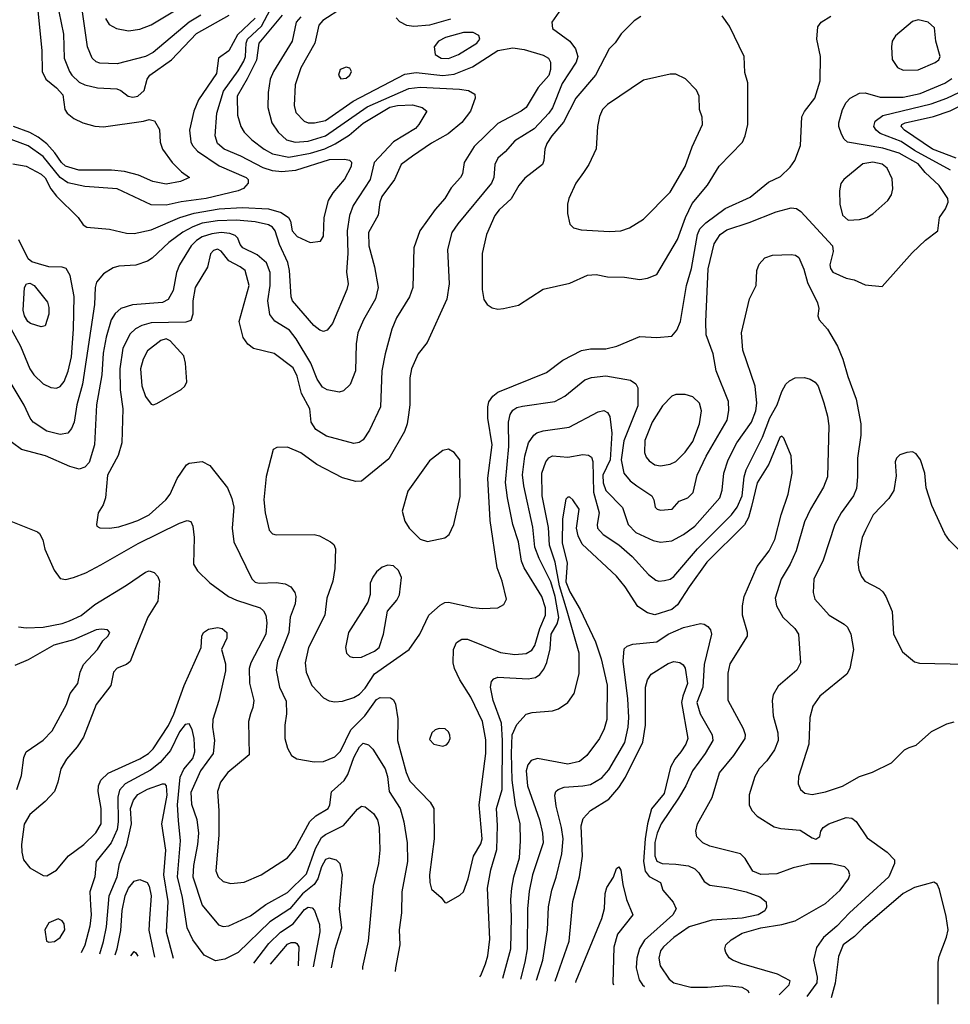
# Model space of a CAD drawing. Extents: x 997026 to 1115308, y 536381 to 619039.
# Tile 416 of 484: x 1084231 to 1089145, y 537962 to 543158. Entities that reach past the tile are written whole.
import ezdxf

# ---------------------------------------------------------------- set-up
doc = ezdxf.new("R2010")
doc.units = 0

msp = doc.modelspace()

# ---------------------------------------------------------------- linework, layer by layer
at = {"layer": '0CON20XD'}
for points in [[(1087150.9, 543305), (1087041.1, 543145), (1087045, 543112.5), (1087135.8, 543045.8), (1087165.2, 543005.2), (1087178.3, 542965), (1087169.7, 542935), (1087095, 542822.1), (1087043.4, 542693.4), (1087025, 542665.3), (1086946.9, 542583.1), (1086845, 542519.6), (1086795, 542460.6), (1086755, 542427.5), (1086739.1, 542395), (1086735.3, 542325), (1086722.8, 542295), (1086545, 542081.5), (1086512.9, 542035), (1086489.6, 541945), (1086498.2, 541765), (1086486.7, 541683.3), (1086381.9, 541455), (1086334.4, 541395), (1086299.5, 541315), (1086291.1, 541268.9), (1086290.5, 541125), (1086283.3, 541073.3), (1086276.5, 541025), (1086262.5, 540985), (1086179.6, 540840.4), (1086035, 540722.9), (1086005, 540720.6), (1085935, 540740.6), (1085800.1, 540810.1), (1085715, 540871.8), (1085645, 540901.9), (1085589.3, 540900.7), (1085569.3, 540890.7), (1085531.7, 540748.3), (1085520.9, 540625), (1085526.6, 540555), (1085547.5, 540465), (1085565, 540445.6), (1085585, 540440), (1085785, 540442), (1085814.2, 540434.2), (1085872.7, 540402.7), (1085888.8, 540388.8), (1085898.8, 540365), (1085895, 540262.5), (1085884.6, 540195), (1085853.1, 540105), (1085842.9, 540015), (1085756.2, 539845), (1085737.9, 539765), (1085743.6, 539715), (1085773.3, 539645), (1085835, 539580), (1085865, 539563.1), (1085895, 539557.8), (1085935, 539561.8), (1085995, 539580.4), (1086025, 539598), (1086055, 539630.4), (1086105, 539705.3), (1086287.1, 539835), (1086343.7, 539916.3), (1086390.6, 540015), (1086451.1, 540068.9), (1086475, 540082.5), (1086495, 540084.5), (1086623, 540057), (1086675, 540051.1), (1086755, 540054.3), (1086787.6, 540072.4), (1086800.5, 540099.5), (1086778.9, 540195), (1086751.5, 540265), (1086715.3, 540515.3), (1086702.1, 540737.9), (1086725.9, 540915), (1086703.3, 541055), (1086702.9, 541115), (1086708.8, 541141.2), (1086728.5, 541171.5), (1086755, 541192), (1087013.1, 541296.9), (1087099.2, 541360.8), (1087197.4, 541412.6), (1087245, 541420.5), (1087325, 541421.8), (1087384.6, 541435.4), (1087505, 541486.7), (1087595, 541480.6), (1087675, 541488), (1087699.8, 541520.2), (1087720, 541565), (1087751.8, 541755), (1087778.4, 541845), (1087810.4, 542025), (1087822, 542055), (1087853.2, 542086.8), (1087955, 542161.8), (1088088.2, 542221.8), (1088185, 542301.1), (1088248.5, 542331.5), (1088299.6, 542380.4), (1088324.3, 542415), (1088353.3, 542495), (1088361.4, 542645), (1088375.6, 542674.4), (1088428.9, 542745), (1088457.5, 542835), (1088458.5, 542965), (1088439.2, 543055), (1088445, 543120), (1088463.3, 543145), (1088513, 543177)], [(1084425, 543262.9), (1084462, 543082), (1084466.6, 542955), (1084493.3, 542885), (1084506.7, 542865), (1084545, 542829.1), (1084575, 542813.9), (1084642, 542798), (1084743.4, 542793.4), (1084765, 542784.5), (1084804.1, 542754.1), (1084828.9, 542748.9), (1084855.6, 542755), (1084887.8, 542785), (1084904.5, 542845), (1084917.5, 542865), (1085032.8, 542947.2), (1085163.9, 543086.1), (1085337.3, 543182.7)], [(1084195, 542397.3), (1084265, 542386.1), (1084345, 542342.7), (1084365, 542323.8), (1084395.3, 542265), (1084425, 542226.5), (1084540, 542115), (1084566.1, 542076.1), (1084585, 542063.8), (1084705, 542052.9), (1084795, 542032.5), (1084835, 542030.5), (1084925, 542050), (1085076, 542114), (1085151.8, 542138.1), (1085285, 542160.2), (1085405, 542167.3), (1085545, 542160.6), (1085610.8, 542140.8), (1085651.1, 542115), (1085660.9, 542095), (1085670, 542045), (1085695.6, 542015), (1085765, 541983.3), (1085819.7, 541990.3), (1085834.4, 542015.6), (1085838.5, 542115), (1085860.8, 542205), (1085885.7, 542244.3), (1085946.2, 542315), (1085982.9, 542385), (1085984, 542405), (1085973.3, 542415), (1085945, 542421.2), (1085865, 542418.3), (1085687.5, 542362.5), (1085615, 542356.3), (1085565, 542360.5), (1085517.4, 542377.4), (1085398.9, 542438.9), (1085311.1, 542475), (1085275.4, 542505), (1085263.8, 542545), (1085271.1, 542665), (1085307.9, 542782.1), (1085385, 542888.1), (1085415, 542939.3), (1085422.6, 542965), (1085426.2, 543035), (1085434.6, 543055), (1085508.3, 543125), (1085555, 543214.7)], [(1084325.3, 543225), (1084347.2, 542995), (1084350.3, 542885), (1084369.1, 542845), (1084425, 542798.8), (1084458.6, 542761.4), (1084468.9, 542685), (1084480.8, 542665), (1084516.6, 542636.6), (1084565, 542614.2), (1084627.3, 542597.3), (1084673.4, 542593.4), (1084885, 542622.2), (1084915, 542631.4), (1084943.3, 542625), (1084969.1, 542579.1), (1084972.8, 542512.8), (1084984.7, 542474.7), (1085035.4, 542405.4), (1085085.5, 542355.5), (1085127.5, 542325), (1085080, 542305), (1085005, 542291.1), (1084933.8, 542305), (1084858.2, 542338.2), (1084785, 542356.8), (1084715, 542363.5), (1084543.6, 542363.6), (1084473.6, 542385), (1084451.6, 542405), (1084416.3, 542455), (1084375, 542503.7), (1084328.9, 542538.9), (1084285, 542562.4), (1084198.9, 542595)], [(1085187.7, 543182.3), (1085125.4, 543144.6), (1084935, 542986), (1084895, 542963.4), (1084745, 542924.7), (1084655, 542928.9), (1084635, 542935.4), (1084613.8, 542955), (1084589.7, 543015), (1084561.5, 543211.5)], [(1085935, 543221.2), (1085832.1, 543155), (1085809.9, 543130.1), (1085789.6, 543035), (1085714.7, 542905), (1085685.3, 542815), (1085680.7, 542705), (1085689.1, 542669.1), (1085732.6, 542622.6), (1085755, 542613.9), (1085786.7, 542615), (1085845, 542626.7), (1085992.1, 542727.9), (1086265, 542871.7), (1086325, 542880.2), (1086465, 542863.7), (1086525, 542871), (1086621, 542909), (1086755, 542995.2), (1086835, 543010.3), (1086895, 543001.8), (1086995, 542971.1), (1087022.9, 542955), (1087033.3, 542935), (1087034.5, 542895), (1087025.3, 542864.8), (1086968.8, 542801.2), (1086905, 542695.7), (1086878.6, 542675), (1086755, 542610.9), (1086630.9, 542489.1), (1086578.6, 542405), (1086569.2, 542345), (1086558, 542325), (1086508.3, 542271.7), (1086475.6, 542215), (1086425, 542157.5), (1086344.5, 542045), (1086311.5, 541955), (1086306.5, 541745), (1086290, 541695), (1086220.9, 541585), (1086196.2, 541525), (1086160.4, 541395), (1086143.1, 541305), (1086136.7, 541115), (1086077.5, 540992.5), (1086045, 540940.6), (1086023.7, 540926.3), (1085995, 540921.1), (1085851.3, 540961.3), (1085795, 540996.4), (1085769.6, 541035), (1085762.5, 541105), (1085718.4, 541185), (1085696.9, 541276.9), (1085675, 541320.4), (1085575, 541397.1), (1085465, 541423.1), (1085435, 541445.7), (1085410.6, 541480.6), (1085389.4, 541565), (1085441.8, 541755), (1085421.2, 541835), (1085395.6, 541855), (1085335.7, 541885.7), (1085295, 541937.1), (1085275, 541946.9), (1085255, 541940), (1085237.8, 541922.2), (1085222.5, 541852.5), (1085157.5, 541745), (1085145.5, 541675.5), (1085145.7, 541604.3), (1085135, 541571.2), (1085108.7, 541561.3), (1084925, 541559.2), (1084875.2, 541544.8), (1084842.6, 541527.4), (1084815, 541500), (1084775.3, 541425), (1084760.3, 541315), (1084761.2, 541205), (1084775.4, 541105), (1084770.3, 540925), (1084751.3, 540858.7), (1084695.4, 540755.4), (1084684.1, 540635), (1084671.4, 540598.6), (1084645.6, 540555), (1084636.2, 540495), (1084638.8, 540485), (1084655, 540476), (1084705, 540475.5), (1084755, 540482.3), (1084809.7, 540499.7), (1084855, 540514.7), (1084915, 540545.4), (1085003.1, 540625), (1085024.7, 540655), (1085062.3, 540737.7), (1085110.9, 540809.1), (1085125, 540818), (1085195, 540826), (1085235.5, 540805.5), (1085327.8, 540687.8), (1085351.1, 540631.1), (1085360.9, 540585), (1085352.5, 540475), (1085362.2, 540402.2), (1085456.7, 540206.7), (1085475, 540190.4), (1085494.8, 540184.8), (1085585, 540188.9), (1085631.9, 540181.9), (1085662.9, 540165), (1085683.5, 540135), (1085689.1, 540115), (1085685.4, 540075), (1085659.6, 540005), (1085652.7, 539925), (1085632.4, 539875)], [(1084683.3, 543165), (1084703, 543133), (1084742.6, 543112.6), (1084805, 543100.5), (1084865, 543108.2), (1084925, 543132.1), (1085084.4, 543225.6)], [(1085715, 543172.7), (1085691.1, 543145), (1085670, 543045), (1085571.1, 542885), (1085553.8, 542845), (1085542.1, 542775), (1085540.5, 542695), (1085562.3, 542615), (1085595.7, 542565.7), (1085640.6, 542525), (1085685, 542512.9), (1085755, 542517.2), (1085845, 542544.8), (1086065, 542699), (1086285, 542795.6), (1086345, 542802.9), (1086552.6, 542792.6), (1086600, 542785), (1086634, 542765), (1086635.7, 542745), (1086610.4, 542675), (1086565, 542616.5), (1086493.9, 542556.1), (1086405, 542506.1), (1086305, 542438.2), (1086244.4, 542395), (1086210, 542315), (1086143.6, 542225), (1086132.9, 542195), (1086123, 542127), (1086073.3, 542035), (1086073.8, 541965), (1086104.1, 541854.1), (1086124.6, 541745), (1086109.1, 541685), (1086046.4, 541575), (1086016.5, 541505), (1086008.3, 541448.3), (1086004.5, 541305), (1085976.7, 541233.3), (1085940.7, 541199.3), (1085917.9, 541192.1), (1085855, 541205.5), (1085829.6, 541219.6), (1085801.4, 541261.4), (1085768.1, 541345), (1085690.3, 541475), (1085655, 541520.4), (1085577.7, 541567.7), (1085552.5, 541602.5), (1085541.1, 541675), (1085553.3, 541755), (1085553.6, 541825), (1085534.7, 541875), (1085485, 541917.1), (1085408.6, 541955), (1085395, 541972), (1085382.9, 542005), (1085369.2, 542019.2), (1085339.9, 542029.9), (1085294.5, 542034.5), (1085245, 542028.4), (1085195, 542012.3), (1085165, 541993.3), (1085136.2, 541965), (1085074.1, 541865), (1085059.7, 541825), (1085040.5, 541729.5), (1085015, 541681.2), (1084985, 541665.3), (1084825.8, 541654.2), (1084765, 541633.8), (1084735, 541608.5), (1084713.5, 541575), (1084686.8, 541483.2), (1084672.1, 541397.9), (1084664.8, 541285), (1084637.1, 541125), (1084626.6, 540915), (1084597.8, 540822.2), (1084575, 540796.2), (1084545, 540787.1), (1084495, 540800.4), (1084366.8, 540856.8), (1084240.8, 540890.8), (1084145, 540960.8)], [(1085475, 543166.8), (1085380.7, 543079.3), (1085335.3, 542994.7), (1085281.2, 542955), (1085269.4, 542875), (1085175.2, 542734.8), (1085150.7, 542675), (1085127.5, 542575), (1085134.3, 542514.3), (1085143.9, 542493.9), (1085169.6, 542465), (1085285, 542387.5), (1085426.9, 542325), (1085436.9, 542315), (1085437.1, 542295), (1085412.2, 542267.8), (1085384.7, 542255.3), (1085215.3, 542215.2), (1085083.1, 542196.9), (1085005, 542179.8), (1084925, 542180.9), (1084745.2, 542265.2), (1084575, 542277.3), (1084485, 542298.3), (1084445, 542325.7), (1084355, 542436.7), (1084275, 542492.3), (1084157.3, 542537.3)], [(1085616.8, 543183.2), (1085493.8, 543035), (1085480.6, 542945), (1085432.8, 542847.2), (1085378.4, 542755), (1085381.2, 542655), (1085397.9, 542595), (1085416.5, 542565), (1085456.5, 542525), (1085521.8, 542475), (1085565, 542450.3), (1085652.9, 542432.9), (1085766.5, 542453.5), (1085842.9, 542477.1), (1085896.3, 542503.7), (1085970.1, 542549.9), (1086045, 542613.1), (1086185, 542696.9), (1086225, 542706.3), (1086305, 542709.8), (1086356, 542695), (1086380.8, 542675), (1086338.9, 542605), (1086320.5, 542585), (1086205, 542514.1), (1086103.4, 542405), (1086080.8, 542315), (1085992.3, 542177.7), (1085972.1, 542125), (1085960.6, 542045), (1085964.2, 541925.8), (1085956.7, 541826.7), (1085965.4, 541765), (1085957.9, 541735), (1085882.2, 541555), (1085855, 541520), (1085835, 541512.1), (1085815, 541519.6), (1085784.7, 541544.8), (1085671.2, 541675), (1085664.6, 541695.4), (1085656.4, 541835), (1085646.5, 541876.5), (1085601.9, 541971.9), (1085580.2, 542045), (1085565, 542064.2), (1085545.2, 542075.2), (1085475, 542091.6), (1085375, 542101), (1085275, 542097.3), (1085195, 542083.8), (1085145, 542065.9), (1085092.4, 542037.6), (1085018.2, 541981.8), (1084929.6, 541900.4), (1084905.3, 541884.7), (1084845, 541862.2), (1084755, 541857.5), (1084725, 541849.2), (1084673, 541817), (1084637.4, 541772.6), (1084629.4, 541745), (1084625.3, 541655), (1084562.9, 541235), (1084532.8, 541125), (1084518.2, 541035), (1084505, 541000.8), (1084485, 540976.7), (1084445, 540969.6), (1084375, 540986.9), (1084301.9, 541035), (1084285.6, 541055), (1084254.7, 541124.7), (1084165, 541272.9)], [(1086505, 543160.6), (1086395, 543129.8), (1086312.8, 543122.8), (1086275, 543128.3), (1086237.4, 543147.4), (1086218.8, 543168.8)], [(1087510, 543175), (1087475, 543153.3), (1087405.9, 543084.1), (1087374.3, 543035.7), (1087344, 543005), (1087270.9, 542865), (1087167.1, 542745), (1087102.3, 542617.7), (1087040, 542545), (1087013.9, 542505), (1087003.1, 542475), (1086999.2, 542415), (1086991.5, 542395), (1086897.6, 542322.4), (1086866.9, 542283.1), (1086826.5, 542213.5), (1086762.2, 542155), (1086740.4, 542125), (1086696.5, 542025), (1086672.5, 541925), (1086673.6, 541735), (1086682.4, 541682.4), (1086698.8, 541655), (1086725, 541638), (1086755, 541630)], [(1086755, 541630), (1086785, 541634.2), (1086865, 541652), (1086995, 541736), (1087135, 541768), (1087229.7, 541810.3), (1087275, 541812.9), (1087335, 541801.4), (1087425, 541799.4), (1087505, 541786.9), (1087545, 541794.4), (1087595, 541814.4), (1087705, 541998.1), (1087746.1, 542113.9), (1087782, 542188), (1087862.5, 542285), (1087924.2, 542385), (1088047.2, 542512.8), (1088061.4, 542545), (1088076, 542606), (1088076.2, 542825), (1088060.5, 542880.5), (1088056, 542965), (1087978, 543125), (1087939.5, 543179.5)], [(1088895, 542891.5), (1088975, 542894.5), (1089065, 542931.8), (1089083.3, 542946.7), (1089091.5, 542965), (1089068.2, 543045), (1089060.4, 543115), (1089027.8, 543145), (1088975, 543157.7), (1088945, 543148.6), (1088855, 543072.7), (1088838.2, 543045), (1088833.3, 543015), (1088838.5, 542948.5), (1088865, 542906.5), (1088895, 542891.5)], [(1086495, 542952.9), (1086547.5, 542975), (1086644.3, 543035), (1086661.4, 543055), (1086656, 543075), (1086625, 543091.1), (1086575, 543091.5), (1086480, 543065), (1086442.9, 543045), (1086420, 543015), (1086424, 542975), (1086456.2, 542955), (1086495, 542952.9)], [(1085926.7, 542846.7), (1085955, 542850), (1085973.3, 542865), (1085983.3, 542885), (1085975, 542902.5), (1085955, 542908.8), (1085923.8, 542895), (1085913.8, 542865), (1085926.7, 542846.7)], [(1085632.4, 539875), (1085592.8, 539775), (1085585.4, 539725), (1085603.1, 539635), (1085637.4, 539562.6), (1085640.5, 539495), (1085631.5, 539435), (1085631.5, 539365), (1085644.5, 539314.5), (1085666.2, 539275), (1085695, 539257.5), (1085785, 539241.1), (1085835, 539242.7), (1085895, 539267.8), (1085925, 539297.8), (1085980, 539410), (1086054.1, 539485), (1086115, 539571.2), (1086135, 539581.8), (1086189.1, 539579.1), (1086205, 539568.8), (1086215.5, 539545.5), (1086228.3, 539468.3), (1086225.4, 539354.6), (1086271.9, 539185), (1086290.4, 539140.4), (1086398.9, 539028.9), (1086418.5, 538995), (1086419.5, 538835), (1086395.5, 538645), (1086396.5, 538605), (1086405, 538570), (1086455.7, 538525.7), (1086475, 538500), (1086485, 538496.7), (1086555, 538537.1), (1086574.6, 538555.4), (1086598.2, 538625), (1086626.7, 538743.3), (1086665, 538808.6), (1086672.8, 538835), (1086656.2, 539015), (1086692.5, 539285), (1086692.2, 539357.8), (1086674.1, 539455), (1086613.5, 539583.5), (1086554.7, 539674.7), (1086526.2, 539735), (1086520.4, 539765), (1086521.2, 539835), (1086538.2, 539871.8), (1086565, 539888.5), (1086595, 539889.1), (1086769.3, 539819.3), (1086845, 539808), (1086905, 539813.8), (1086935, 539831.8), (1086950.3, 539855), (1086977.8, 539945), (1087006.9, 540015), (1087006.5, 540055), (1086988.6, 540115), (1086894.7, 540265), (1086879.9, 540299.9), (1086865, 540402), (1086835.3, 540495), (1086806.3, 540635), (1086796.6, 540716.6), (1086813.7, 540906.3), (1086811.8, 541035), (1086821.5, 541075), (1086835, 541098.1), (1086855, 541111.2), (1086885, 541119.3), (1087057, 541143), (1087108.5, 541171.5), (1087215, 541257.5), (1087249.5, 541270.5), (1087325, 541278.2), (1087455.5, 541255.5), (1087485, 541236), (1087495.6, 541215), (1087495, 541121.2), (1087421, 540935), (1087406.1, 540835), (1087420, 540765), (1087455, 540725.5), (1087489.1, 540699.1), (1087568, 540645), (1087578.8, 540625), (1087586.7, 540585), (1087597.5, 540575), (1087615, 540570), (1087676.7, 540575), (1087712.7, 540617.3), (1087758, 540635), (1087787.4, 540662.6), (1087807.9, 540755), (1087855.3, 540855), (1087966, 541045), (1087976.1, 541096.1), (1087973.5, 541143.5), (1087908.8, 541305), (1087893.2, 541395), (1087856.2, 541495), (1087854, 541564), (1087866.3, 541843.6), (1087898.2, 541975), (1087930, 542025), (1087965, 542049.7), (1088082.2, 542087.8), (1088225, 542144.5), (1088305, 542165.5), (1088332.6, 542162.6), (1088355, 542145.8), (1088522.7, 541965), (1088526.5, 541935), (1088508.5, 541865), (1088511.2, 541845), (1088525, 541826.7), (1088594.6, 541794.6), (1088636.4, 541786.4), (1088695, 541760), (1088785, 541750), (1088942.4, 541927.6), (1089014.5, 541995.5), (1089078.8, 542045), (1089086.7, 542115), (1089119.7, 542160.3), (1089134, 542195), (1089132, 542215), (1089085, 542284.2), (1089012.2, 542352.2), (1088975, 542397.4), (1088875, 542454.4), (1088788.9, 542481.1), (1088602.6, 542512.6), (1088585, 542528.6), (1088569.6, 542555), (1088555.4, 542595), (1088556.2, 542615), (1088575, 542684), (1088595, 542721.4), (1088616.2, 542743.8), (1088665, 542771.4), (1088695, 542772.9), (1088775, 542749.7), (1088895, 542749.4), (1088985, 542768.1), (1089115, 542824.2), (1089152.2, 542847.8)], [(1087345, 542041.1), (1087405, 542044.4), (1087450.3, 542059.7), (1087525, 542106), (1087665, 542248), (1087745, 542383.8), (1087782.4, 542487.6), (1087835.7, 542605), (1087834.2, 542644.2), (1087820.8, 542685), (1087818, 542755), (1087805, 542786.7), (1087745.7, 542845.7), (1087695, 542870.8), (1087665, 542871.4), (1087525, 542840), (1087335, 542711.5), (1087307.8, 542685), (1087292.4, 542647.6), (1087282.2, 542595), (1087275, 542476.7), (1087235.7, 542395), (1087207.9, 542352.1), (1087168, 542295), (1087131.2, 542215), (1087123.8, 542185), (1087123.8, 542135), (1087135, 542080), (1087155, 542060), (1087195, 542048.8), (1087345, 542041.1)], [(1089145, 542363.5), (1088955, 542468.5), (1088885, 542515.2), (1088775, 542558.4), (1088752.8, 542575), (1088740, 542595), (1088747.7, 542622.3), (1088787.9, 542652.1), (1089043.1, 542715), (1089125.9, 542744.1), (1089193.4, 542776.5)], [(1089175, 542428.5), (1089051.3, 542475), (1088903.1, 542575), (1088885.5, 542595), (1088889.5, 542605), (1088906.9, 542615), (1089055, 542648), (1089143.4, 542676.6), (1089265, 542736.5)], [(1088605, 542100), (1088665, 542103.8), (1088703.8, 542115), (1088736.1, 542133.9), (1088815, 542204.3), (1088834.4, 542235), (1088840.6, 542265), (1088837.8, 542317.8), (1088811.1, 542375), (1088785, 542396.8), (1088735, 542406.2), (1088682, 542398), (1088582.5, 542315), (1088566.8, 542293.2), (1088559.4, 542255), (1088560.9, 542185), (1088575, 542127.5), (1088605, 542100)], [(1084174.9, 541545), (1084235.9, 541435), (1084285.3, 541315.3), (1084306.5, 541285), (1084355, 541236.7), (1084395, 541216.9), (1084425, 541214.3), (1084445, 541222.9), (1084465, 541249.2), (1084486.2, 541303.8), (1084505, 541380), (1084515.2, 541525.2), (1084517.9, 541697.9), (1084498, 541808), (1084475.7, 541845.7), (1084455, 541852.5), (1084385, 541853.8), (1084330.9, 541869.1), (1084295, 541880), (1084275, 541895.9), (1084226.3, 541996.3)], [(1086661.1, 538107.4), (1086665, 538114.2), (1086691.1, 538175), (1086702.9, 538217.1), (1086713.9, 538305), (1086701.3, 538575), (1086718.9, 538671.1), (1086751, 538779), (1086754, 538905), (1086747.7, 538995), (1086779.1, 539095), (1086780.7, 539355), (1086775.8, 539445.8), (1086731.7, 539565), (1086716.2, 539635), (1086722.2, 539665), (1086735, 539680), (1086755, 539688.8), (1086915, 539679.7), (1086955, 539687.3), (1086977.7, 539702.3), (1086998.9, 539731.1), (1087013.5, 539766.5), (1087031.9, 539838.1), (1087037.6, 539915), (1087069.5, 539970.5), (1087077.4, 540002.6), (1087058.4, 540115), (1087035, 540192.3), (1086974.3, 540314.3), (1086950.6, 540375), (1086940.2, 540480.2), (1086892.1, 540697.9), (1086886.3, 540756.3), (1086897.4, 540855), (1086917.5, 540925), (1086945, 540965.6), (1086961.9, 540978.1), (1086995, 540988.2), (1087132.9, 541007.1), (1087285, 541089.5), (1087315.4, 541095.4), (1087335, 541085.6), (1087347.5, 541065), (1087356.9, 540976.9), (1087348.5, 540835), (1087310, 540755), (1087311.7, 540715), (1087325, 540673.6), (1087413.4, 540583.4), (1087443.4, 540493.4), (1087485, 540452), (1087575, 540410), (1087615, 540400.4), (1087675, 540408.8), (1087735, 540440.8), (1087795.2, 540484.8), (1087927.3, 540635), (1087940.9, 540675), (1087948.4, 540765), (1087971.6, 540835), (1088017.8, 540925), (1088095.2, 541034.8), (1088117.1, 541095), (1088122.8, 541135), (1088114.7, 541224.7), (1088050, 541415), (1088042.5, 541505), (1088084, 541685), (1088118.8, 541755), (1088123.8, 541835), (1088135, 541867.5), (1088165, 541901.2), (1088205, 541916), (1088305, 541920), (1088327.5, 541915), (1088345, 541903.3), (1088371.7, 541841.7), (1088391.3, 541771.3), (1088443.1, 541665), (1088450, 541635), (1088446, 541595), (1088452, 541575), (1088496, 541525), (1088549.4, 541435), (1088577.6, 541367.6), (1088603.8, 541275), (1088647.5, 541155), (1088672.1, 541025), (1088671.5, 540965), (1088654.6, 540844.6), (1088655.4, 540745), (1088648.5, 540685), (1088633.1, 540645), (1088568.5, 540555), (1088535.3, 540494.7), (1088473.3, 540306.7), (1088424.5, 540205), (1088420.5, 540135), (1088429.6, 540099.6), (1088505.4, 540015.4), (1088585, 539968.6), (1088602.2, 539952.2), (1088620, 539915), (1088634.2, 539835), (1088613.3, 539735), (1088597.8, 539705), (1088455, 539588.1), (1088418.6, 539535), (1088402.2, 539475), (1088397.5, 539335), (1088342.5, 539165), (1088342, 539125), (1088354, 539095), (1088377, 539077), (1088415, 539069.4), (1088485, 539083.3), (1088576.2, 539113.8), (1088665, 539164.5), (1088733.6, 539186.4), (1088834.1, 539235.9), (1088903.3, 539305), (1088927, 539317), (1088965, 539330), (1089045, 539401.2), (1089127, 539443), (1089165, 539452.9)], [(1084345, 541538), (1084288.8, 541555), (1084274.5, 541565), (1084255.5, 541595), (1084250, 541625), (1084256.5, 541745), (1084266.2, 541765), (1084285, 541767.7), (1084307.8, 541755), (1084377.2, 541667.2), (1084385, 541640), (1084385.6, 541605), (1084365, 541542.5), (1084345, 541538)], [(1084935, 541125.8), (1084955, 541132.5), (1085084.1, 541205.9), (1085103.3, 541225), (1085113.6, 541246.4), (1085107.1, 541345), (1085096.9, 541385), (1085025, 541463.1), (1085005, 541473.3), (1084976, 541465), (1084905, 541410), (1084882.8, 541367.2), (1084869.4, 541315), (1084876.7, 541226.7), (1084895, 541170), (1084925, 541128.6), (1084935, 541125.8)], [(1086781.1, 538100.1), (1086824.8, 538255), (1086828.3, 538421.7), (1086824.7, 538515), (1086830, 538575), (1086839.2, 538635), (1086870, 538735), (1086874.7, 538825), (1086873.1, 538915), (1086848.3, 539015), (1086831.6, 539145), (1086827.5, 539285), (1086831.5, 539385), (1086855, 539439.5), (1086905, 539492.9), (1086937.2, 539502.8), (1087045, 539510.6), (1087075, 539521.4), (1087125, 539554.2), (1087157.8, 539602.2), (1087184.6, 539705.4), (1087184.7, 539815), (1087122.5, 540037.5), (1087081, 540171), (1087059, 540295), (1087028.3, 540385), (1087022.4, 540477.6), (1086990.4, 540645), (1086987.5, 540765), (1087009.6, 540825), (1087025, 540845.4), (1087045, 540856), (1087125, 540848.8), (1087205, 540862.9), (1087235, 540860), (1087249.6, 540849.6), (1087257.3, 540827.3), (1087260.7, 540665), (1087291.1, 540555), (1087279.6, 540495), (1087281.5, 540475), (1087312.2, 540442.2), (1087395, 540387.5), (1087464.8, 540324.8), (1087550.6, 540230.6), (1087589.8, 540199.8), (1087605, 540194.5), (1087635, 540198.5), (1087665, 540206.4), (1087685, 540219.6), (1087809.4, 540365), (1087989.1, 540545), (1088019.7, 540585), (1088044.8, 540645), (1088056, 540745), (1088066.9, 540783.1), (1088152.7, 540955), (1088192.2, 541057.8), (1088229.7, 541125), (1088254.2, 541195.8), (1088276.7, 541235), (1088295, 541253.3), (1088325, 541268.9), (1088375, 541269.4), (1088405, 541261.9), (1088430.8, 541245), (1088446.7, 541225), (1088476.3, 541136.3), (1088496.4, 541066.4), (1088503.6, 541015), (1088495.5, 540745), (1088475, 540692), (1088406.4, 540575), (1088375, 540508), (1088330.4, 540355), (1088298.5, 540285), (1088252.1, 540205), (1088220.5, 540105), (1088226.7, 540065), (1088259.5, 540005), (1088323.1, 539945), (1088343.1, 539915), (1088354.2, 539765), (1088334.3, 539725), (1088235, 539641.4), (1088210, 539595), (1088203.8, 539565), (1088209.2, 539485), (1088233.9, 539395), (1088236.1, 539355), (1088217.1, 539305), (1088175, 539246.9), (1088135.6, 539205), (1088111.9, 539165), (1088083, 539067), (1088082.9, 539015), (1088096, 538985), (1088125.5, 538955.5), (1088215, 538899.4), (1088250.2, 538890.2), (1088351.2, 538881.2), (1088415, 538840), (1088435, 538834.2), (1088455, 538847.5), (1088461.2, 538875), (1088473.8, 538895), (1088503.8, 538915), (1088595, 538947.9), (1088623.8, 538943.8), (1088647, 538927), (1088705, 538840.8), (1088812, 538765), (1088850, 538725), (1088850.8, 538705), (1088820.5, 538635), (1088612.1, 538445), (1088545.2, 538374.8), (1088475.3, 538314.8), (1088438.8, 538261.2), (1088421.8, 538195), (1088440.8, 538105), (1088439, 538075), (1088387.2, 538003.6)], [(1087615, 540803.8), (1087665, 540812.5), (1087695, 540826.2), (1087745, 540875.5), (1087785, 540932.9), (1087821.1, 541025), (1087831.5, 541095), (1087820, 541135), (1087785, 541167.5), (1087745, 541179.5), (1087695, 541179.5), (1087675, 541171.5), (1087625, 541121.1), (1087570.6, 541035), (1087532.2, 540937.7), (1087530.8, 540875), (1087539.2, 540849.2), (1087555, 540830), (1087585, 540809.6), (1087615, 540803.8)], [(1088240.5, 538012.4), (1088294.4, 538065), (1088299.4, 538085), (1088231.4, 538121.4), (1088043.8, 538175), (1087995, 538194.4), (1087977.6, 538207.6), (1087960, 538235), (1087953.8, 538255), (1087960, 538275), (1087988.1, 538301.9), (1088045, 538337.5), (1088144, 538365), (1088255, 538382.5), (1088325, 538402.4), (1088486.5, 538493.5), (1088562.3, 538565), (1088606.5, 538625), (1088614.5, 538645), (1088607.8, 538667.8), (1088587.9, 538687.9), (1088517.1, 538702.9), (1088406.8, 538703.2), (1088315, 538682.2), (1088228.7, 538651.3), (1088145, 538646.2), (1088101.9, 538665), (1088061.7, 538731.7), (1088036.2, 538756.2), (1087875, 538797.3), (1087838, 538815), (1087805.8, 538845), (1087801.4, 538875), (1087810, 538915), (1087886.6, 539053.4), (1087925.8, 539184.2), (1088001.1, 539275), (1088062.2, 539365), (1088063.3, 539385), (1088052.7, 539415), (1087972.5, 539565), (1087971.1, 539708.9), (1087982, 539758), (1088074.2, 539905), (1088074.4, 539925), (1088047.7, 540015), (1088047.7, 540065), (1088056.2, 540115), (1088125, 540271.9), (1088187.7, 540355), (1088218.7, 540415), (1088252.4, 540545), (1088288.8, 540655), (1088309.1, 540765), (1088305, 540856.7), (1088265, 540950), (1088255, 540960), (1088245, 540953.3), (1088186.9, 540813.1), (1088125.7, 540715), (1088095, 540590), (1088079, 540531), (1088057.2, 540492.8), (1087858.8, 540295), (1087765, 540165.4), (1087705, 540069.6), (1087675, 540046.5), (1087585, 540017.9), (1087545, 540027.5), (1087495, 540062.2), (1087427.7, 540165), (1087381.5, 540221.5), (1087201, 540391), (1087179.7, 540435), (1087171.6, 540475), (1087184.4, 540575), (1087152, 540625), (1087135, 540638.8), (1087125, 540638.8), (1087115, 540628.8), (1087096.2, 540525), (1087094.5, 540395), (1087121.9, 540291.9), (1087115, 540191.1), (1087135, 540139.2), (1087189.4, 540045), (1087270.8, 539875), (1087301.4, 539785), (1087333.4, 539646.6), (1087330.4, 539465), (1087317.7, 539415), (1087292.7, 539365), (1087225.3, 539274.7), (1087186.5, 539243.5), (1087125, 539228.7), (1086965, 539260), (1086931.1, 539248.9), (1086914.2, 539225.8), (1086905.8, 539195), (1086911.7, 539115), (1086974.8, 538934.8), (1086990.6, 538865), (1086994.1, 538815), (1086937.9, 538645), (1086921.3, 538558.7), (1086912.3, 538465), (1086909.6, 538255), (1086898.9, 538185), (1086874.7, 538094.5)], [(1086385, 540403.8), (1086475, 540424), (1086497.9, 540442.1), (1086522.9, 540495), (1086557.4, 540642.6), (1086554.2, 540835), (1086525, 540874), (1086495, 540892), (1086465, 540884), (1086395, 540830), (1086279.7, 540670.3), (1086250, 540565), (1086265, 540512.5), (1086286.7, 540475), (1086345, 540416.7), (1086385, 540403.8)], [(1089220.3, 540330.3), (1089140.3, 540410.3), (1089116, 540445), (1089046.2, 540595), (1089017.3, 540687.3), (1089009.4, 540765), (1088986.9, 540835), (1088965, 540868), (1088945, 540877.5), (1088915, 540874.2), (1088878.7, 540861.3), (1088860.8, 540845), (1088854.3, 540824.3), (1088858.7, 540751.3), (1088846.2, 540673.8), (1088819.4, 540630.6), (1088737.1, 540545), (1088696.9, 540465), (1088679.5, 540425), (1088664.6, 540355.4), (1088656.9, 540295), (1088661.9, 540255), (1088675, 540220), (1088693.8, 540195), (1088770, 540155), (1088789.1, 540139.1), (1088804, 540115), (1088837.5, 540035), (1088844, 539915), (1088891.9, 539821.9), (1088955, 539770), (1088982.3, 539762.3), (1089225, 539757.5)], [(1084185, 540511.1), (1084325, 540456), (1084335, 540446.2), (1084353, 540413), (1084364.5, 540364.5), (1084413.2, 540253.2), (1084445, 540208.8), (1084475, 540204.2), (1084515, 540214.3), (1084580.2, 540239.8), (1084658.9, 540281.1)], [(1084658.9, 540281.1), (1084856.7, 540393.3), (1085075, 540501.4), (1085115, 540516.2), (1085135, 540510), (1085145.8, 540485), (1085152.5, 540425), (1085149.4, 540285), (1085169.8, 540249.8), (1085235.5, 540185.5), (1085334, 540115), (1085375, 540095.5), (1085500, 540055), (1085518.7, 540038.7), (1085530.4, 540015), (1085536.2, 539975), (1085530.8, 539915), (1085452, 539765), (1085443.3, 539735), (1085443.8, 539656.2), (1085466.4, 539565), (1085462, 539528), (1085449.4, 539495), (1085439.4, 539455), (1085442, 539278), (1085329.5, 539185), (1085291.8, 539135), (1085274.6, 539085), (1085283.1, 538983.1), (1085282, 538855), (1085266.5, 538666.5), (1085278.1, 538635), (1085305, 538610.6), (1085345, 538600), (1085416.1, 538606.1), (1085505.4, 538644.6), (1085645.3, 538734.7), (1085686.2, 538785), (1085763.6, 538926.4), (1085794.1, 538955.9), (1085858.9, 538995), (1085868.5, 539015), (1085876.7, 539083.3), (1085945, 539144), (1085964.3, 539175), (1085995.8, 539264.2), (1086025, 539321.5), (1086045, 539340), (1086072.1, 539332.1), (1086095, 539308), (1086160.9, 539205), (1086172.2, 539165), (1086181.3, 539085), (1086239.6, 538995), (1086258.9, 538925), (1086277.5, 538815), (1086278.7, 538715), (1086249.2, 538555), (1086247.7, 538445), (1086234.6, 538355), (1086238.5, 538275), (1086214.4, 538155), (1086213.6, 538134.3)], [(1084224.6, 539954.6), (1084265, 539948.1), (1084355, 539952.9), (1084455, 539971.2), (1084494.3, 539985), (1084555, 540014.7), (1084628.2, 540071.8), (1084795, 540173.8), (1084895, 540242.9), (1084915, 540250.4), (1084940.6, 540240.6), (1084959.7, 540219.7), (1084969.1, 540195), (1084960.6, 540089.4), (1084906.7, 540005), (1084835, 539826.2), (1084815, 539771.2), (1084794.4, 539755.6), (1084745, 539735.7), (1084727.1, 539715), (1084712.5, 539645), (1084635.5, 539545), (1084568.3, 539371.7), (1084535, 539320.8), (1084477.5, 539255), (1084448.6, 539205), (1084432.9, 539135), (1084414.2, 539085), (1084365, 539032.5), (1084285, 538964.2), (1084255, 538913.3), (1084240.7, 538805), (1084241.8, 538765), (1084251.2, 538725), (1084285, 538682.9), (1084355, 538641.2), (1084375, 538640), (1084425, 538669.2), (1084489.4, 538745), (1084570, 538805), (1084633.8, 538866.2), (1084660.8, 538915), (1084661.8, 538995), (1084644.6, 539085.4), (1084647.1, 539115), (1084660, 539145), (1084697.3, 539182.7), (1084865, 539257.9), (1084911.5, 539285), (1084935, 539309.6), (1085015.9, 539434.1), (1085045, 539493.8), (1085099.4, 539645), (1085188.6, 539845), (1085191.9, 539905), (1085200.8, 539925), (1085227.6, 539942.4), (1085275, 539950.9), (1085300, 539945), (1085324.3, 539925), (1085324.3, 539895), (1085296.2, 539835), (1085318.2, 539758.2), (1085318, 539722), (1085282.8, 539565), (1085250.3, 539465), (1085249.3, 539425), (1085258.9, 539355), (1085253.1, 539285), (1085186.2, 539195), (1085135, 539080), (1085137.9, 539017.9), (1085166.5, 538936.5), (1085175.3, 538865), (1085170.3, 538805), (1085148.4, 538695), (1085145.2, 538635), (1085195.3, 538485), (1085280.5, 538380.5), (1085305, 538372.5), (1085335, 538376.4), (1085449.5, 538429.5), (1085530.8, 538489.2), (1085645, 538552.4), (1085745, 538651.2), (1085793.4, 538785), (1085825, 538841.8), (1085845, 538857.7), (1085941.5, 538905), (1086015, 538991.9), (1086035, 539007.1), (1086055, 539004.4), (1086099.5, 538969.5), (1086119.6, 538935), (1086129.3, 538895), (1086133.2, 538775), (1086125.5, 538705.5), (1086098.2, 538585), (1086070.9, 538295), (1086041.1, 538158.9), (1086040.6, 538144.8)], [(1085992.1, 539792.1), (1086035, 539793.3), (1086105, 539826.2), (1086128.9, 539845), (1086151.3, 539915), (1086173.6, 540036.4), (1086222.9, 540095), (1086236.3, 540123.7), (1086247.1, 540215), (1086231.7, 540251.7), (1086205, 540276.2), (1086175, 540278.8), (1086145, 540268.8), (1086115, 540244), (1086095, 540215.8), (1086082.2, 540185), (1086081.1, 540125), (1086069.4, 540085), (1085966.5, 539925), (1085951.4, 539845), (1085956, 539815), (1085975, 539798), (1085992.1, 539792.1)], [(1084215.3, 539095), (1084240.7, 539169.3), (1084252.2, 539265), (1084264.7, 539295), (1084354.3, 539355.7), (1084402.1, 539405), (1084478.5, 539545), (1084497, 539603), (1084538.1, 539655), (1084550.5, 539715), (1084567.1, 539755), (1084641.9, 539835), (1084669.3, 539880.7), (1084695.8, 539905), (1084706.2, 539925), (1084695, 539937.5), (1084662.4, 539942.4), (1084635, 539938.8), (1084514.8, 539885.2), (1084412, 539858), (1084275, 539780), (1084205, 539749.6)], [(1086960.4, 538089.3), (1086993.3, 538195), (1087017.8, 538355), (1087023.2, 538476.8), (1087040.9, 538565), (1087063.7, 538633.7), (1087093.8, 538756.2), (1087099.7, 538835), (1087091.2, 538895), (1087063.1, 539006.9), (1087056.7, 539065), (1087061.4, 539085), (1087073.9, 539096.1), (1087105, 539107.7), (1087205, 539114.1), (1087245, 539122.8), (1087305, 539156.9), (1087341.2, 539198.8), (1087426.2, 539343.8), (1087443.3, 539425), (1087447.5, 539475), (1087442.2, 539575), (1087416.7, 539773.3), (1087422.5, 539837.5), (1087437.6, 539852.4), (1087467.8, 539862.2), (1087595, 539874.7), (1087655, 539914.6), (1087735, 539951.1), (1087825, 539972.2), (1087845, 539968.6), (1087865, 539955.8), (1087878.1, 539938.1), (1087883.6, 539915), (1087845.7, 539755), (1087838.5, 539635), (1087806.6, 539555), (1087824.6, 539495), (1087887.3, 539385), (1087890, 539355), (1087850.8, 539285), (1087783.1, 539195), (1087748.8, 539115), (1087710.1, 539049.9), (1087618.7, 538915), (1087596.2, 538865), (1087584.6, 538815.4), (1087583.8, 538745), (1087595, 538716.7), (1087623.8, 538705), (1087695, 538701), (1087762, 538692), (1087795, 538677.6), (1087816.2, 538656.1), (1087845, 538610.7), (1087875, 538590.8), (1087975, 538576.9), (1088066, 538555), (1088138.8, 538528.8), (1088172.2, 538502.2), (1088174.4, 538475), (1088165.5, 538455), (1088130, 538435), (1088045, 538416.6), (1087884.8, 538405.2), (1087765, 538370.8), (1087684.5, 538315), (1087629.5, 538265), (1087615, 538244), (1087605.4, 538205), (1087611.8, 538165), (1087659.5, 538095), (1087685.7, 538075), (1087775, 538053.1), (1087862.3, 538052.3), (1087965, 538061.9), (1088043, 538053), (1088075.2, 538035.2), (1088081.3, 538022)], [(1087058.2, 538083.5), (1087132.9, 538295), (1087150.7, 538505), (1087187.1, 538635), (1087203.3, 538743.3), (1087195.3, 538904.7), (1087206.9, 538943.1), (1087245.3, 538984.7), (1087341.2, 539045), (1087395, 539106.2), (1087429.8, 539160.2), (1087520.7, 539345), (1087535.6, 539435), (1087535.3, 539635), (1087545.2, 539674.8), (1087565, 539704.4), (1087655, 539760), (1087685, 539771.8), (1087716.5, 539766.5), (1087734.4, 539754.4), (1087745, 539736.7), (1087757.4, 539655), (1087731.6, 539588.4), (1087725.2, 539555), (1087758.3, 539365), (1087748.8, 539335), (1087721.8, 539295), (1087690.3, 539255), (1087667.3, 539212.7), (1087633.2, 539075), (1087567, 538993), (1087546.1, 538913.9), (1087533.6, 538835), (1087525.4, 538715.4), (1087534.2, 538664.2), (1087555, 538636.9), (1087613.8, 538605), (1087626, 538565), (1087681.7, 538501.7), (1087697.1, 538465), (1087679.1, 538435), (1087529.2, 538300.8), (1087504, 538256), (1087488.7, 538205), (1087486.7, 538155), (1087501.5, 538091.5), (1087519.6, 538065), (1087529.3, 538055.1)], [(1085878, 538154.6), (1085896.5, 538253.5), (1085932, 538365), (1085920, 538465), (1085935.4, 538645.4), (1085923.3, 538703.3), (1085903.3, 538723.3), (1085865, 538733.5), (1085845, 538725.5), (1085825, 538687.8), (1085805.9, 538624.1), (1085785.9, 538594.1), (1085725, 538545.7), (1085657.8, 538465), (1085552.1, 538397.9), (1085384.3, 538235.7), (1085315, 538199.5), (1085265, 538191.5), (1085205, 538220.8), (1085145, 538302.9), (1085114.7, 538364.7), (1085090.6, 538525), (1085064.4, 538635), (1085079.8, 538825), (1085068.8, 538931.2), (1085064, 539014), (1085078.8, 539161.2), (1085097.3, 539202.7), (1085145, 539259.3), (1085156.2, 539295), (1085152.5, 539365), (1085142.4, 539412.4), (1085125, 539442.2), (1085105, 539439.1), (1085075, 539399.6), (1085028, 539302), (1084972.3, 539237.7), (1084922.3, 539197.7), (1084788.2, 539125), (1084758.2, 539091.8), (1084748.5, 539055), (1084750.9, 538925), (1084744.8, 538885), (1084714.2, 538815), (1084634.6, 538715), (1084628.2, 538635), (1084601.8, 538555), (1084604.7, 538485), (1084609.2, 538435), (1084601.9, 538375), (1084575.2, 538274.8), (1084555.4, 538234.3)], [(1086465, 539323.8), (1086485, 539331.2), (1086495, 539343.3), (1086504.2, 539365), (1086502.7, 539382.7), (1086495, 539400), (1086476.7, 539415), (1086445, 539418), (1086425, 539411.2), (1086406.7, 539395), (1086395, 539360), (1086417.5, 539335), (1086465, 539323.8)], [(1084654.8, 538228.3), (1084674.1, 538294.1), (1084689.1, 538370.9), (1084703, 538535), (1084744.8, 538635), (1084758, 538705), (1084797.2, 538802.8), (1084820.6, 538915), (1084816.3, 538995), (1084831.2, 539038.8), (1084855, 539069.2), (1084905, 539097.3), (1084985, 539126.4), (1084995, 539125.5), (1085004.1, 539114.1), (1085008.5, 539065), (1084980.4, 538915), (1085000, 538775), (1084990.5, 538645), (1085012.6, 538505), (1085004.8, 538345), (1085041, 538205)], [(1087167.1, 538076.9), (1087168.7, 538085), (1087304.4, 538415), (1087318.3, 538468.3), (1087322.5, 538547.5), (1087331.3, 538578.7), (1087366.4, 538633.6), (1087381.7, 538678.3), (1087395, 538687.5), (1087405, 538670), (1087415.3, 538595), (1087435.2, 538515.2), (1087468.9, 538435), (1087387.1, 538332.9), (1087367.3, 538262.7), (1087362.6, 538075), (1087365.5, 538065)], [(1084735.6, 538223.4), (1084745.2, 538255), (1084765, 538351.2), (1084772.8, 538457.2), (1084787.3, 538535), (1084806.2, 538575), (1084835, 538612.7), (1084865, 538620), (1084904.5, 538604.5), (1084915.2, 538585.2), (1084924.7, 538534.7), (1084916.2, 538415), (1084913.6, 538353.6), (1084943.5, 538210.9)], [(1089079.8, 537961.9), (1089080, 537965), (1089080.6, 538185), (1089085.6, 538215), (1089125, 538316.2), (1089133.1, 538355), (1089122.9, 538425), (1089087.2, 538567.2), (1089075, 538596.7), (1089056.9, 538606.9), (1088955, 538578.8), (1088895, 538546.2), (1088684.2, 538365.8), (1088639.4, 538320.6), (1088579.2, 538275), (1088554.2, 538215), (1088536.5, 538073.5), (1088515, 537995.9)], [(1085467.3, 538179.3), (1085547.3, 538282.7), (1085608.2, 538341.8), (1085674.1, 538385.9), (1085735, 538461.9), (1085755, 538475.3), (1085775, 538471.8), (1085787.3, 538457.3), (1085813.8, 538383.8), (1085816, 538345), (1085781.4, 538160.4)], [(1084385, 538290), (1084415, 538294), (1084445, 538313.8), (1084468.6, 538355), (1084465, 538386.7), (1084455, 538403.3), (1084435, 538413.8), (1084385, 538391.2), (1084364, 538355), (1084373.3, 538295), (1084385, 538290)], [(1085555.2, 538174), (1085645, 538279.7), (1085665, 538287.7), (1085685, 538287.3), (1085695, 538283.3), (1085705.3, 538265.3), (1085702.1, 538165.2)], [(1084817.3, 538218.5), (1084835, 538240), (1084845, 538234.3), (1084854, 538216.3)]]:
    msp.add_lwpolyline(points, dxfattribs=at)

doc.saveas('drawing.dxf')
